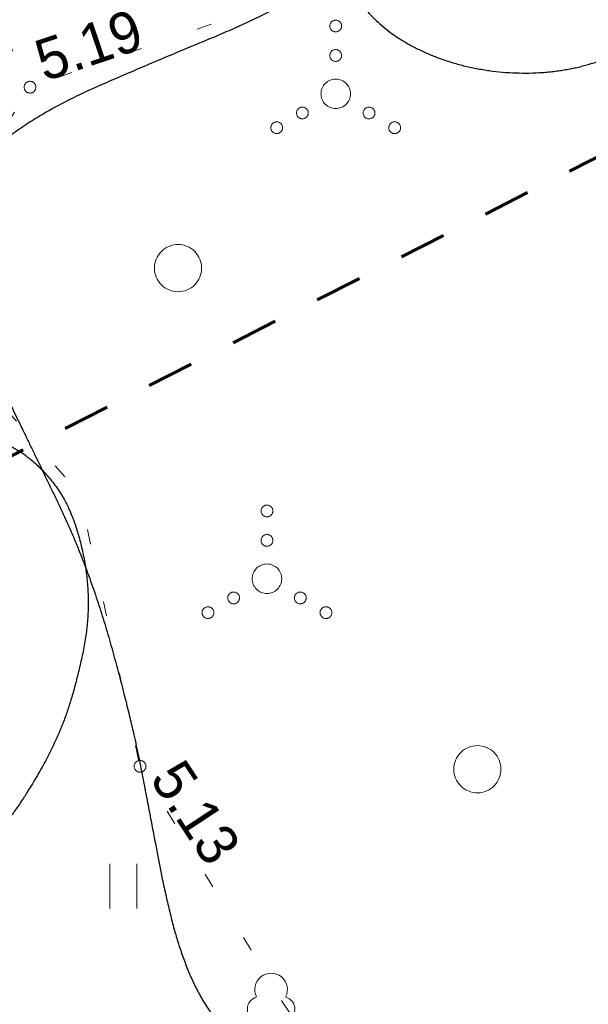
# Model space of a CAD drawing. Header units: metres. Extents: x 538891 to 1080079, y 6588829 to 13178720.
# Tile 416 of 656: x 539982 to 539992, y 6589116 to 6589133. Entities that reach past the tile are written whole.
import ezdxf

# ---------------------------------------------------------------- set-up
doc = ezdxf.new("R2010")
doc.units = ezdxf.units.M
doc.header["$LTSCALE"] = 0.4
doc.linetypes.add('KOLVIK', pattern=[3.125, 0.625, -2.5])
doc.linetypes.add('VW-02 Medium Dashed', pattern=[4, 2, -2])
for name, color, linetype in [('DENDRO', 7, 'Continuous'), ('GEO', 7, 'Continuous'), ('KINO_ASENDIPLAAN', 7, 'Continuous')]:
    doc.layers.add(name, color=color, linetype=linetype)
doc.styles.add('HK Explorer Book', font='txt')

# ---------------------------------------------------------------- blocks, each defined once
blk = doc.blocks.new('LEHTP1')
at = {"color": 252, "linetype": 'Continuous', "lineweight": 9, "true_color": 0x888888}
for p, q in [((-0.48, 1.96), (-0.48, 1.9)), ((0.48, 1.96), (0.48, 1.9)), ((0.48, 0.95), (-0.48, 0.95)), ((0, 0), (0, 0.95)), ((0.76, 0), (0, 0))]:
    blk.add_line(p, q, dxfattribs=at)
for centre, radius, start, end in [((0, 3.04), 0.554, 332.5799, 207.4201), ((-0.38, 2.375), 0.425, 105.2441, 257.079), ((0.38, 2.375), 0.425, 282.921, 74.7559), ((-0.475, 1.425), 0.475, 90, 270), ((0.475, 1.425), 0.475, 270, 90)]:
    blk.add_arc(centre, radius, start, end, dxfattribs=at)
blk = doc.blocks.new('VQSA')
at = {"color": 7, "linetype": 'Continuous', "lineweight": 9, "flags": 128}
for points in [[(0.2, 2.3), (0.199, 2.28), (0.196, 2.261), (0.191, 2.242), (0.185, 2.223), (0.176, 2.206), (0.166, 2.189), (0.155, 2.173), (0.141, 2.159), (0.127, 2.145), (0.111, 2.134), (0.094, 2.124), (0.077, 2.115), (0.058, 2.109), (0.039, 2.104), (0.02, 2.101), (0, 2.1), (-0.02, 2.101), (-0.039, 2.104), (-0.058, 2.109), (-0.077, 2.115), (-0.094, 2.124), (-0.111, 2.134), (-0.127, 2.145), (-0.141, 2.159), (-0.155, 2.173), (-0.166, 2.189), (-0.176, 2.206), (-0.185, 2.223), (-0.191, 2.242), (-0.196, 2.261), (-0.199, 2.28), (-0.2, 2.3), (-0.199, 2.32), (-0.196, 2.339), (-0.191, 2.358), (-0.185, 2.377), (-0.176, 2.394), (-0.166, 2.411), (-0.155, 2.427), (-0.141, 2.441), (-0.127, 2.455), (-0.111, 2.466), (-0.094, 2.476), (-0.077, 2.485), (-0.058, 2.491), (-0.039, 2.496), (-0.02, 2.499), (0, 2.5), (0.02, 2.499), (0.039, 2.496), (0.058, 2.491), (0.077, 2.485), (0.094, 2.476), (0.111, 2.466), (0.127, 2.455), (0.141, 2.441), (0.155, 2.427), (0.166, 2.411), (0.176, 2.394), (0.185, 2.377), (0.191, 2.358), (0.196, 2.339), (0.199, 2.32)], [(0.2, 1.3), (0.199, 1.28), (0.196, 1.261), (0.191, 1.242), (0.185, 1.223), (0.176, 1.206), (0.166, 1.189), (0.155, 1.173), (0.141, 1.159), (0.127, 1.145), (0.111, 1.134), (0.094, 1.124), (0.077, 1.115), (0.058, 1.109), (0.039, 1.104), (0.02, 1.101), (0, 1.1), (-0.02, 1.101), (-0.039, 1.104), (-0.058, 1.109), (-0.077, 1.115), (-0.094, 1.124), (-0.111, 1.134), (-0.127, 1.145), (-0.141, 1.159), (-0.155, 1.173), (-0.166, 1.189), (-0.176, 1.206), (-0.185, 1.223), (-0.191, 1.242), (-0.196, 1.261), (-0.199, 1.28), (-0.2, 1.3), (-0.199, 1.32), (-0.196, 1.339), (-0.191, 1.358), (-0.185, 1.377), (-0.176, 1.394), (-0.166, 1.411), (-0.155, 1.427), (-0.141, 1.441), (-0.127, 1.455), (-0.111, 1.466), (-0.094, 1.476), (-0.077, 1.485), (-0.058, 1.491), (-0.039, 1.496), (-0.02, 1.499), (0, 1.5), (0.02, 1.499), (0.039, 1.496), (0.058, 1.491), (0.077, 1.485), (0.094, 1.476), (0.111, 1.466), (0.127, 1.455), (0.141, 1.441), (0.155, 1.427), (0.166, 1.411), (0.176, 1.394), (0.185, 1.377), (0.191, 1.358), (0.196, 1.339), (0.199, 1.32)], [(0.5, 0), (0.498, -0.049), (0.49, -0.098), (0.478, -0.145), (0.462, -0.191), (0.441, -0.236), (0.416, -0.278), (0.387, -0.317), (0.354, -0.354), (0.317, -0.387), (0.278, -0.416), (0.236, -0.441), (0.191, -0.462), (0.145, -0.478), (0.098, -0.49), (0.049, -0.498), (0, -0.5), (-0.049, -0.498), (-0.098, -0.49), (-0.145, -0.478), (-0.191, -0.462), (-0.236, -0.441), (-0.278, -0.416), (-0.317, -0.387), (-0.354, -0.354), (-0.387, -0.317), (-0.416, -0.278), (-0.441, -0.236), (-0.462, -0.191), (-0.478, -0.145), (-0.49, -0.098), (-0.498, -0.049), (-0.5, 0), (-0.498, 0.049), (-0.49, 0.098), (-0.478, 0.145), (-0.462, 0.191), (-0.441, 0.236), (-0.416, 0.278), (-0.387, 0.317), (-0.354, 0.354), (-0.317, 0.387), (-0.278, 0.416), (-0.236, 0.441), (-0.191, 0.462), (-0.145, 0.478), (-0.098, 0.49), (-0.049, 0.498), (0, 0.5), (0.049, 0.498), (0.098, 0.49), (0.145, 0.478), (0.191, 0.462), (0.236, 0.441), (0.278, 0.416), (0.317, 0.387), (0.354, 0.354), (0.387, 0.317), (0.416, 0.278), (0.441, 0.236), (0.462, 0.191), (0.478, 0.145), (0.49, 0.098), (0.498, 0.049)], [(-0.93, -0.65), (-0.931, -0.67), (-0.934, -0.689), (-0.939, -0.708), (-0.945, -0.727), (-0.954, -0.744), (-0.964, -0.761), (-0.975, -0.777), (-0.989, -0.791), (-1.003, -0.805), (-1.019, -0.816), (-1.036, -0.826), (-1.053, -0.835), (-1.072, -0.841), (-1.091, -0.846), (-1.11, -0.849), (-1.13, -0.85), (-1.15, -0.849), (-1.169, -0.846), (-1.188, -0.841), (-1.207, -0.835), (-1.224, -0.826), (-1.241, -0.816), (-1.257, -0.805), (-1.271, -0.791), (-1.285, -0.777), (-1.296, -0.761), (-1.306, -0.744), (-1.315, -0.727), (-1.321, -0.708), (-1.326, -0.689), (-1.329, -0.67), (-1.33, -0.65), (-1.329, -0.63), (-1.326, -0.611), (-1.321, -0.592), (-1.315, -0.573), (-1.306, -0.556), (-1.296, -0.539), (-1.285, -0.523), (-1.271, -0.509), (-1.257, -0.495), (-1.241, -0.484), (-1.224, -0.474), (-1.207, -0.465), (-1.188, -0.459), (-1.169, -0.454), (-1.15, -0.451), (-1.13, -0.45), (-1.11, -0.451), (-1.091, -0.454), (-1.072, -0.459), (-1.053, -0.465), (-1.036, -0.474), (-1.019, -0.484), (-1.003, -0.495), (-0.989, -0.509), (-0.975, -0.523), (-0.964, -0.539), (-0.954, -0.556), (-0.945, -0.573), (-0.939, -0.592), (-0.934, -0.611), (-0.931, -0.63)], [(1.33, -0.65), (1.329, -0.67), (1.326, -0.689), (1.321, -0.708), (1.315, -0.727), (1.306, -0.744), (1.296, -0.761), (1.285, -0.777), (1.271, -0.791), (1.257, -0.805), (1.241, -0.816), (1.224, -0.826), (1.207, -0.835), (1.188, -0.841), (1.169, -0.846), (1.15, -0.849), (1.13, -0.85), (1.11, -0.849), (1.091, -0.846), (1.072, -0.841), (1.053, -0.835), (1.036, -0.826), (1.019, -0.816), (1.003, -0.805), (0.989, -0.791), (0.975, -0.777), (0.964, -0.761), (0.954, -0.744), (0.945, -0.727), (0.939, -0.708), (0.934, -0.689), (0.931, -0.67), (0.93, -0.65), (0.931, -0.63), (0.934, -0.611), (0.939, -0.592), (0.945, -0.573), (0.954, -0.556), (0.964, -0.539), (0.975, -0.523), (0.989, -0.509), (1.003, -0.495), (1.019, -0.484), (1.036, -0.474), (1.053, -0.465), (1.072, -0.459), (1.091, -0.454), (1.11, -0.451), (1.13, -0.45), (1.15, -0.451), (1.169, -0.454), (1.188, -0.459), (1.207, -0.465), (1.224, -0.474), (1.241, -0.484), (1.257, -0.495), (1.271, -0.509), (1.285, -0.523), (1.296, -0.539), (1.306, -0.556), (1.315, -0.573), (1.321, -0.592), (1.326, -0.611), (1.329, -0.63)], [(-1.8, -1.15), (-1.801, -1.17), (-1.804, -1.189), (-1.809, -1.208), (-1.815, -1.227), (-1.824, -1.244), (-1.834, -1.261), (-1.845, -1.277), (-1.859, -1.291), (-1.873, -1.305), (-1.889, -1.316), (-1.906, -1.326), (-1.923, -1.335), (-1.942, -1.341), (-1.961, -1.346), (-1.98, -1.349), (-2, -1.35), (-2.02, -1.349), (-2.039, -1.346), (-2.058, -1.341), (-2.077, -1.335), (-2.094, -1.326), (-2.111, -1.316), (-2.127, -1.305), (-2.141, -1.291), (-2.155, -1.277), (-2.166, -1.261), (-2.176, -1.244), (-2.185, -1.227), (-2.191, -1.208), (-2.196, -1.189), (-2.199, -1.17), (-2.2, -1.15), (-2.199, -1.13), (-2.196, -1.111), (-2.191, -1.092), (-2.185, -1.073), (-2.176, -1.056), (-2.166, -1.039), (-2.155, -1.023), (-2.141, -1.009), (-2.127, -0.995), (-2.111, -0.984), (-2.094, -0.974), (-2.077, -0.965), (-2.058, -0.959), (-2.039, -0.954), (-2.02, -0.951), (-2, -0.95), (-1.98, -0.951), (-1.961, -0.954), (-1.942, -0.959), (-1.923, -0.965), (-1.906, -0.974), (-1.889, -0.984), (-1.873, -0.995), (-1.859, -1.009), (-1.845, -1.023), (-1.834, -1.039), (-1.824, -1.056), (-1.815, -1.073), (-1.809, -1.092), (-1.804, -1.111), (-1.801, -1.13)], [(2.2, -1.15), (2.199, -1.17), (2.196, -1.189), (2.191, -1.208), (2.185, -1.227), (2.176, -1.244), (2.166, -1.261), (2.155, -1.277), (2.141, -1.291), (2.127, -1.305), (2.111, -1.316), (2.094, -1.326), (2.077, -1.335), (2.058, -1.341), (2.039, -1.346), (2.02, -1.349), (2, -1.35), (1.98, -1.349), (1.961, -1.346), (1.942, -1.341), (1.923, -1.335), (1.906, -1.326), (1.889, -1.316), (1.873, -1.305), (1.859, -1.291), (1.845, -1.277), (1.834, -1.261), (1.824, -1.244), (1.815, -1.227), (1.809, -1.208), (1.804, -1.189), (1.801, -1.17), (1.8, -1.15), (1.801, -1.13), (1.804, -1.111), (1.809, -1.092), (1.815, -1.073), (1.824, -1.056), (1.834, -1.039), (1.845, -1.023), (1.859, -1.009), (1.873, -0.995), (1.889, -0.984), (1.906, -0.974), (1.923, -0.965), (1.942, -0.959), (1.961, -0.954), (1.98, -0.951), (2, -0.95), (2.02, -0.951), (2.039, -0.954), (2.058, -0.959), (2.077, -0.965), (2.094, -0.974), (2.111, -0.984), (2.127, -0.995), (2.141, -1.009), (2.155, -1.023), (2.166, -1.039), (2.176, -1.056), (2.185, -1.073), (2.191, -1.092), (2.196, -1.111), (2.199, -1.13)]]:
    blk.add_lwpolyline(points, close=True, dxfattribs=at)
blk = doc.blocks.new('METS')
at = {"color": 7, "linetype": 'Continuous', "lineweight": 9, "flags": 128}
blk.add_lwpolyline([(0.8, 0), (0.796, -0.078), (0.785, -0.156), (0.766, -0.232), (0.739, -0.306), (0.706, -0.377), (0.665, -0.444), (0.618, -0.508), (0.566, -0.566), (0.508, -0.618), (0.444, -0.665), (0.377, -0.706), (0.306, -0.739), (0.232, -0.766), (0.156, -0.785), (0.078, -0.796), (0, -0.8), (-0.078, -0.796), (-0.156, -0.785), (-0.232, -0.766), (-0.306, -0.739), (-0.377, -0.706), (-0.444, -0.665), (-0.508, -0.618), (-0.566, -0.566), (-0.618, -0.508), (-0.665, -0.444), (-0.706, -0.377), (-0.739, -0.306), (-0.766, -0.232), (-0.785, -0.156), (-0.796, -0.078), (-0.8, 0), (-0.796, 0.078), (-0.785, 0.156), (-0.766, 0.232), (-0.739, 0.306), (-0.706, 0.377), (-0.665, 0.444), (-0.618, 0.508), (-0.566, 0.566), (-0.508, 0.618), (-0.444, 0.665), (-0.377, 0.706), (-0.306, 0.739), (-0.232, 0.766), (-0.156, 0.785), (-0.078, 0.796), (0, 0.8), (0.078, 0.796), (0.156, 0.785), (0.232, 0.766), (0.306, 0.739), (0.377, 0.706), (0.444, 0.665), (0.508, 0.618), (0.566, 0.566), (0.618, 0.508), (0.665, 0.444), (0.706, 0.377), (0.739, 0.306), (0.766, 0.232), (0.785, 0.156), (0.796, 0.078)], close=True, dxfattribs=at)
blk = doc.blocks.new('HEIN')
at = {"color": 7, "linetype": 'Continuous', "lineweight": 9}
for p, q in [((-0.455, 0.761), (-0.455, -0.761)), ((0.455, 0.761), (0.455, -0.761))]:
    blk.add_line(p, q, dxfattribs=at)

msp = doc.modelspace()

# ---------------------------------------------------------------- linework, layer by layer
at = {"layer": 'DENDRO', "color": 82, "linetype": 'Continuous', "lineweight": 25, "true_color": 0x33cc00}
msp.add_open_spline([(539988.0957, 6589108.2672), (539988.0044, 6589108.4014), (539987.7913, 6589108.8342), (539987.6514, 6589109.2225), (539987.6352, 6589109.3575), (539987.717, 6589109.8147), (539987.8949, 6589110.6323), (539988.1187, 6589111.3646), (539988.2778, 6589112.002), (539988.2857, 6589112.6567), (539988.0093, 6589113.2925), (539987.3796, 6589113.8893), (539986.582, 6589114.4887), (539985.7979, 6589115.1314), (539985.2211, 6589115.8588), (539984.8497, 6589116.71), (539984.5894, 6589117.7228), (539984.3591, 6589118.9388), (539984.0113, 6589120.7346), (539983.3032, 6589123.245), (539982.2302, 6589125.472), (539981.3772, 6589127.2123), (539980.9924, 6589128.5901), (539981.0754, 6589129.4442), (539981.4728, 6589130.1874), (539982.6192, 6589131.0225), (539984.4259, 6589131.8109), (539986.308, 6589132.5874), (539987.8496, 6589133.504), (539989.0633, 6589134.5432), (539990.0566, 6589135.6503), (539990.9328, 6589136.7695), (539991.7104, 6589137.8993), (539992.2845, 6589139.1156), (539992.5585, 6589140.4883), (539992.4551, 6589142.0799), (539992.2885, 6589143.7855), (539992.4203, 6589145.4781), (539993.2464, 6589147.0288), (539994.8091, 6589148.3553), (539996.7785, 6589149.4252), (539998.862, 6589150.1988), (540000.7965, 6589150.6462), (540002.6366, 6589150.8157), (540004.4564, 6589150.7602), (540006.3467, 6589150.5375), (540008.2033, 6589150.1509), (540009.7714, 6589149.5617), (540010.803, 6589148.7339), (540011.1266, 6589147.6477), (540010.98, 6589146.3705), (540010.6052, 6589144.9724), (540010.2693, 6589143.5175), (540009.9122, 6589142.139), (540009.2889, 6589141.0064), (540008.1538, 6589140.3033), (540006.4279, 6589140.0927), (540004.6088, 6589140.0268), (540003.3638, 6589139.7969), (540002.8801, 6589139.3853), (540002.7008, 6589138.7981), (540002.9621, 6589137.7756), (540003.776, 6589136.6694), (540004.7984, 6589136.0676), (540005.814, 6589136.1694), (540006.8116, 6589136.6145), (540007.7694, 6589137.0744), (540008.6671, 6589137.2079), (540009.4883, 6589137.0123), (540010.3998, 6589136.4748), (540011.4028, 6589135.3462), (540011.7287, 6589134.2664), (540011.3895, 6589133.8128), (540010.8909, 6589133.5781), (540010.2777, 6589133.3933), (540009.5013, 6589133.1294), (540008.784, 6589132.6527), (540008.5891, 6589132.1036), (540008.761, 6589131.4458), (540009.5114, 6589130.6851), (540010.4362, 6589130.3973), (540011.2278, 6589130.3293), (540011.9177, 6589130.2331), (540012.3519, 6589129.9343), (540012.4082, 6589129.2904), (540012.1945, 6589128.4161), (540011.8292, 6589127.4392), (540011.3445, 6589126.2504), (540010.7254, 6589125.0868), (540009.9948, 6589124.5132), (540009.2551, 6589124.2979), (540008.4307, 6589124.1687), (540007.5919, 6589123.9722), (540006.8054, 6589123.5401), (540006.1872, 6589122.8981), (540005.8756, 6589122.1712), (540006.0243, 6589121.4786), (540006.6682, 6589120.8855), (540007.484, 6589120.2887), (540008.1628, 6589119.5913), (540008.3782, 6589118.6886), (540008.1574, 6589117.6376), (540007.6601, 6589116.5533), (540007.029, 6589115.5539), (540006.3805, 6589114.6784), (540005.7661, 6589113.7941), (540005.2413, 6589112.7798), (540004.8625, 6589111.5105), (540004.4684, 6589110.0779), (540003.8445, 6589108.6291), (540002.7636, 6589107.3049), (540001.1526, 6589106.2285), (539999.1804, 6589105.4928), (539996.994, 6589105.1955), (539994.7452, 6589105.4237), (539992.6171, 6589105.9987), (539990.7944, 6589106.7005), (539989.4837, 6589107.2981), (539988.7123, 6589107.7054), (539988.3008, 6589108.0055), (539988.1414, 6589108.2001), (539988.0957, 6589108.2672)], degree=2, dxfattribs=at)
at = {"layer": 'DENDRO', "color": 25, "linetype": 'Continuous', "lineweight": 25, "true_color": 0x995f4c}
msp.add_open_spline([(539991.77, 6589131.76), (539991.0839, 6589131.5643), (539989.5504, 6589131.698), (539988.2665, 6589132.3207), (539987.5763, 6589133.2657), (539987.6647, 6589134.2797), (539988.5079, 6589135.091), (539989.8801, 6589135.4823), (539991.4136, 6589135.3487), (539992.6974, 6589134.726), (539993.3877, 6589133.781), (539993.2993, 6589132.767), (539992.4561, 6589131.9556), (539991.77, 6589131.76)], degree=2, dxfattribs=at)
at = {"layer": 'DENDRO', "color": 82, "linetype": 'Continuous', "lineweight": 25, "true_color": 0x33cc00}
msp.add_open_spline([(539981.9914, 6589125.2806), (539981.9701, 6589125.2917), (539981.9488, 6589125.3028), (539981.547, 6589125.5043), (539980.454, 6589125.5357), (539979.3722, 6589125.0413), (539978.4192, 6589124.3394), (539977.5662, 6589123.2342), (539977.0328, 6589122.2103), (539976.6987, 6589121.1473), (539976.5288, 6589119.6333), (539976.9534, 6589118.2505), (539977.5492, 6589117.6061), (539978.1265, 6589117.2557), (539979.1145, 6589117.1157), (539980.1416, 6589117.4578), (539980.8859, 6589117.9016), (539981.832, 6589118.7506), (539982.6043, 6589119.9587), (539983.0422, 6589121.0157), (539983.3726, 6589122.6004), (539983.0713, 6589124.1653), (539982.4259, 6589125.0403), (539982.034, 6589125.2584), (539982.0127, 6589125.2695), (539981.9914, 6589125.2806)], degree=2, knots=[0, 0, 0, 0.0026575, 0.0026575, 0.0523914, 0.1021253, 0.1518593, 0.2015932, 0.2513271, 0.3010611, 0.350795, 0.400529, 0.4502629, 0.4999968, 0.5497308, 0.5994647, 0.6491986, 0.6989326, 0.7486665, 0.7984005, 0.8481344, 0.8978683, 0.9476023, 0.9973362, 0.9973362, 1, 1, 1], dxfattribs=at)
at = {"layer": 'GEO', "color": 252, "linetype": 'KOLVIK', "lineweight": 9, "true_color": 0x888888, "flags": 128}
msp.add_lwpolyline([(539984.522, 6589098.694), (539984.522, 6589098.694), (539974.019, 6589095.662), (539965.5961, 6589090.666), (539959.519, 6589090.074), (539955.696, 6589087.9885), (539953.2771, 6589084.6403), (539951, 6589079.322), (539950.548, 6589074.951), (539949.935, 6589072.291), (539946.251, 6589064.829), (539952.921, 6589063.209), (539953.483, 6589060.726), (539958.74, 6589061.697), (539964.462, 6589059.766), (539967.095, 6589063.496), (539972.225, 6589062.963), (539974.542, 6589067.132), (539976.989, 6589067.171), (539979.337, 6589064.15), (539982.325, 6589061.479), (539985.496, 6589063.603), (539989.064, 6589061.941), (539994.114, 6589061.742), (539998.8914, 6589062.921), (539996.9688, 6589064.6602), (539994.9774, 6589066.7981), (539995.9095, 6589068.809), (539998.1976, 6589068.7878), (540000.1466, 6589067.3273), (540001.0955, 6589065.5992), (540001.3204, 6589065.9502), (540003.042, 6589067.4517), (540006.1286, 6589068.259), (540008.1311, 6589070.9266), (540009.0658, 6589076.2689), (540008.7516, 6589080.1858), (540010.6546, 6589081.1365), (540014.8016, 6589080.6013), (540019.8862, 6589078.4625), (540021.0387, 6589076.4656), (540021.7834, 6589073.2001), (540023.7278, 6589069.2318), (540026.4996, 6589069.5625), (540027.9889, 6589072.1254), (540031.549, 6589073.924), (540035.3838, 6589073.5278), (540038.279, 6589076.164), (540037.7884, 6589081.1445), (540034.217, 6589083.919), (540030.958, 6589084.796), (540030.2224, 6589088.6472), (540027.6748, 6589093.2835), (540023.1897, 6589096.2129), (540017.6836, 6589096.9783), (540012.8567, 6589097.8552), (540007.079, 6589101.1435), (540004.5193, 6589105.9663), (540004.3231, 6589108.5059), (540005.5634, 6589112.9149), (540006.342, 6589114.5863), (540009.5145, 6589115.0761), (540012.1968, 6589114.8456), (540016.0615, 6589113.9523), (540022.1469, 6589110.7249), (540023.5024, 6589109.5722), (540026.9448, 6589108.1043), (540033.5494, 6589106.4329), (540035.9144, 6589106.0295), (540037.8467, 6589106.577), (540040.1689, 6589108.4702), (540041.545, 6589109.755), (540042.7, 6589113.946), (540044.1489, 6589116.6096), (540043.613, 6589118.267), (540041.105, 6589118.842), (540039.426, 6589123.077), (540034.705, 6589127.7), (540032.126, 6589127.1745), (540030.421, 6589124.696), (540025.961, 6589122.434), (540024.699, 6589120.731), (540024.712, 6589117.073), (540021.355, 6589116.474), (540019.893, 6589119.289), (540019.0711, 6589122.7333), (540016.1456, 6589125.2342), (540013.241, 6589124.804), (540015.386, 6589118.02), (540009.028, 6589116.127), (540008.111, 6589119.565), (540005.86, 6589121.732), (540007.9085, 6589124.5897), (540011.006, 6589125.976), (540012.231, 6589129.538), (540008.645, 6589130.842), (540008.584, 6589132.991), (540011.794, 6589134.431), (540010.649, 6589136.878), (540005.925, 6589136.641), (540003.432, 6589136.188), (540003.125, 6589138.021), (540010.477, 6589142.435), (540010.251, 6589147.979), (540009.136, 6589153.282), (540003.726, 6589153.959), (540000.5023, 6589152.8736), (539998.96, 6589149.876), (539995.335, 6589147.182), (539992.51, 6589144.958), (539991.652, 6589139.454), (539991.1181, 6589136.8511), (539989.8197, 6589135.0237), (539985.7047, 6589132.5568), (539982.307, 6589131.375), (539980.155, 6589127.92), (539983.143, 6589124.484), (539984.173, 6589119.859), (539986.619, 6589115.809), (539987.8582, 6589114.0962), (539988.05, 6589106.876), (539984.9363, 6589104.6475), (539984.705, 6589103.186), (539984.9795, 6589100.9925), (539984.522, 6589098.694)], close=True, dxfattribs=at)
msp.add_lwpolyline([(539992.51, 6589144.958), (539989.0468, 6589144.1324), (539986.009, 6589143.65), (539982.107, 6589141.094), (539979.77, 6589136.758), (539982.307, 6589131.375)], dxfattribs=at)
at = {"layer": 'GEO', "color": 8, "linetype": 'Continuous', "lineweight": 9, "true_color": 0x7d7d7d, "flags": 128}
for points in [[(539982.407, 6589131.375), (539982.4065, 6589131.3652), (539982.4051, 6589131.3555), (539982.4027, 6589131.346), (539982.3994, 6589131.3367), (539982.3952, 6589131.3279), (539982.3901, 6589131.3194), (539982.3843, 6589131.3116), (539982.3777, 6589131.3043), (539982.3704, 6589131.2977), (539982.3626, 6589131.2919), (539982.3541, 6589131.2868), (539982.3453, 6589131.2826), (539982.336, 6589131.2793), (539982.3265, 6589131.2769), (539982.3168, 6589131.2755), (539982.307, 6589131.275), (539982.2972, 6589131.2755), (539982.2875, 6589131.2769), (539982.278, 6589131.2793), (539982.2687, 6589131.2826), (539982.2599, 6589131.2868), (539982.2514, 6589131.2919), (539982.2436, 6589131.2977), (539982.2363, 6589131.3043), (539982.2297, 6589131.3116), (539982.2239, 6589131.3194), (539982.2188, 6589131.3279), (539982.2146, 6589131.3367), (539982.2113, 6589131.346), (539982.2089, 6589131.3555), (539982.2075, 6589131.3652), (539982.207, 6589131.375), (539982.2075, 6589131.3848), (539982.2089, 6589131.3945), (539982.2113, 6589131.404), (539982.2146, 6589131.4133), (539982.2188, 6589131.4221), (539982.2239, 6589131.4306), (539982.2297, 6589131.4384), (539982.2363, 6589131.4457), (539982.2436, 6589131.4523), (539982.2514, 6589131.4581), (539982.2599, 6589131.4632), (539982.2687, 6589131.4674), (539982.278, 6589131.4707), (539982.2875, 6589131.4731), (539982.2972, 6589131.4745), (539982.307, 6589131.475), (539982.3168, 6589131.4745), (539982.3265, 6589131.4731), (539982.336, 6589131.4707), (539982.3453, 6589131.4674), (539982.3541, 6589131.4632), (539982.3626, 6589131.4581), (539982.3704, 6589131.4523), (539982.3777, 6589131.4457), (539982.3843, 6589131.4384), (539982.3901, 6589131.4306), (539982.3952, 6589131.4221), (539982.3994, 6589131.4133), (539982.4027, 6589131.404), (539982.4051, 6589131.3945), (539982.4065, 6589131.3848)], [(539984.273, 6589119.859), (539984.2725, 6589119.8492), (539984.2711, 6589119.8395), (539984.2687, 6589119.83), (539984.2654, 6589119.8207), (539984.2612, 6589119.8119), (539984.2561, 6589119.8034), (539984.2503, 6589119.7956), (539984.2437, 6589119.7883), (539984.2364, 6589119.7817), (539984.2286, 6589119.7759), (539984.2201, 6589119.7708), (539984.2113, 6589119.7666), (539984.202, 6589119.7633), (539984.1925, 6589119.7609), (539984.1828, 6589119.7595), (539984.173, 6589119.759), (539984.1632, 6589119.7595), (539984.1535, 6589119.7609), (539984.144, 6589119.7633), (539984.1347, 6589119.7666), (539984.1259, 6589119.7708), (539984.1174, 6589119.7759), (539984.1096, 6589119.7817), (539984.1023, 6589119.7883), (539984.0957, 6589119.7956), (539984.0899, 6589119.8034), (539984.0848, 6589119.8119), (539984.0806, 6589119.8207), (539984.0773, 6589119.83), (539984.0749, 6589119.8395), (539984.0735, 6589119.8492), (539984.073, 6589119.859), (539984.0735, 6589119.8688), (539984.0749, 6589119.8785), (539984.0773, 6589119.888), (539984.0806, 6589119.8973), (539984.0848, 6589119.9061), (539984.0899, 6589119.9146), (539984.0957, 6589119.9224), (539984.1023, 6589119.9297), (539984.1096, 6589119.9363), (539984.1174, 6589119.9421), (539984.1259, 6589119.9472), (539984.1347, 6589119.9514), (539984.144, 6589119.9547), (539984.1535, 6589119.9571), (539984.1632, 6589119.9585), (539984.173, 6589119.959), (539984.1828, 6589119.9585), (539984.1925, 6589119.9571), (539984.202, 6589119.9547), (539984.2113, 6589119.9514), (539984.2201, 6589119.9472), (539984.2286, 6589119.9421), (539984.2364, 6589119.9363), (539984.2437, 6589119.9297), (539984.2503, 6589119.9224), (539984.2561, 6589119.9146), (539984.2612, 6589119.9061), (539984.2654, 6589119.8973), (539984.2687, 6589119.888), (539984.2711, 6589119.8785), (539984.2725, 6589119.8688)]]:
    msp.add_lwpolyline(points, close=True, dxfattribs=at)
at = {"layer": 'KINO_ASENDIPLAAN', "color": 140, "linetype": 'VW-02 Medium Dashed', "lineweight": 70, "true_color": 0x00bfff, "flags": 128}
msp.add_lwpolyline([(539941.0048, 6589300.3454), (539940.5217, 6589296.9546), (539974.3604, 6589288.4827), (539975.01, 6589291.078), (540000.3128, 6589286.6251), (540002.9731, 6589249.9773), (539993.0762, 6589225.0232), (540063.9301, 6589088.0629), (540060.1052, 6589086.0133), (540027.1158, 6589148.1533), (539896.3148, 6589081.3922), (539881.52, 6589108.74), (539807.2305, 6589245.4858), (539909.52, 6589298.37), (539917.166, 6589297.2556), (539927.194, 6589303.7472)], close=True, dxfattribs=at)

# ---------------------------------------------------------------- block references
at = {"layer": 'GEO', "color": 8, "true_color": 0x7d7d7d, "xscale": 0.5, "yscale": 0.5, "zscale": 0.5}
for name, p in [('VQSA', (539987.4894, 6589131.2621)), ('METS', (539984.8165, 6589128.3066)), ('VQSA', (539986.3236, 6589123.04)), ('METS', (539989.891, 6589119.8105)), ('HEIN', (539983.8904, 6589117.8271)), ('LEHTP1', (539986.394, 6589114.556))]:
    msp.add_blockref(name, p, dxfattribs=at)

# ---------------------------------------------------------------- texts
at = {"layer": 'GEO', "color": 8, "true_color": 0x7d7d7d, "char_height": 0.7, "attachment_point": 7, "line_spacing_factor": 0.25, "style": 'HK Explorer Book'}
for s, insert, rotation in [(' 5.19', (539982.307, 6589131.375), 18.62363), (' 5.13', (539984.173, 6589119.859), 303.38667)]:
    msp.add_mtext(s, dxfattribs=dict(at, insert=insert, rotation=rotation))

doc.saveas('drawing.dxf')
